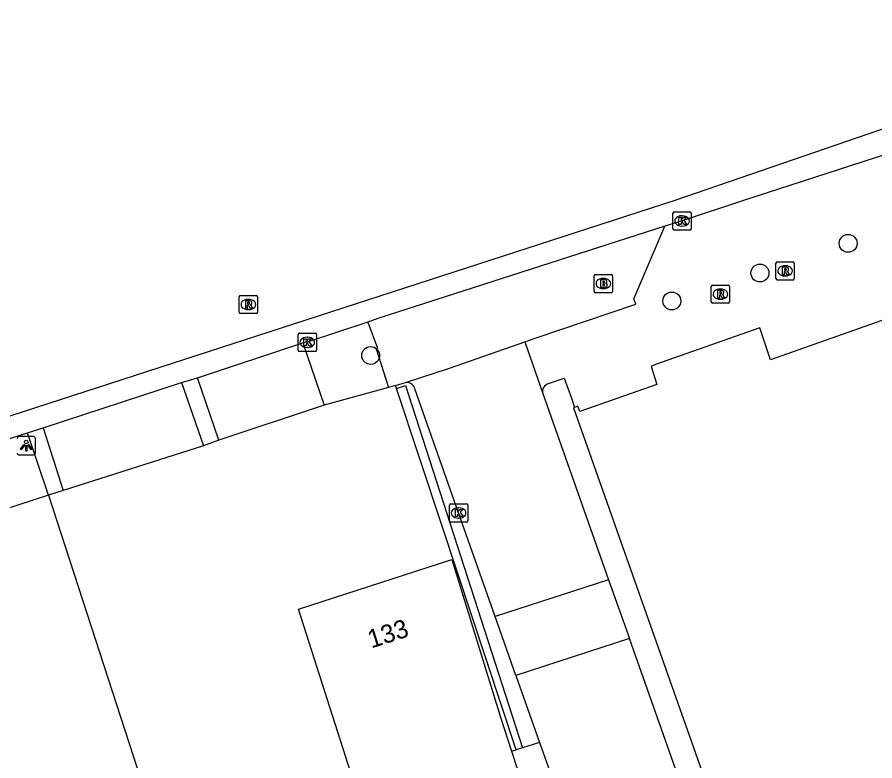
# Model space of a CAD drawing. Extents: x 157692 to 159670, y 381454 to 383289.
# Drawn here: x 159357.28 to 159404.2, y 382913.91 to 382954.59 of the extents above; entities that cross this region are included whole.
import ezdxf

# ---------------------------------------------------------------- set-up
doc = ezdxf.new("R2010")
doc.units = 0
for name, color, linetype in [('IMGEO_Boom', 7, 'Continuous'), ('IMGEO_Brandkraan', 7, 'Continuous'), ('IMGEO_Groenvoorziening', 7, 'Continuous'), ('IMGEO_Kolk', 7, 'Continuous'), ('IMGEO_Lichtpunt', 7, 'Continuous'), ('IMGEO_Muur', 7, 'Continuous'), ('IMGEO_Pand', 7, 'Continuous'), ('IMGEO_Pand_nummerreeks', 7, 'Continuous'), ('IMGEO_Rijbaan_lokaal_gesloten', 7, 'Continuous'), ('IMGEO_Rioolput', 7, 'Continuous'), ('IMGEO_Voetpad_open', 7, 'Continuous')]:
    doc.layers.add(name, color=color, linetype=linetype)

msp = doc.modelspace()

# ---------------------------------------------------------------- linework, layer by layer
at = {"layer": 'IMGEO_Boom'}
for centre in [(159402.736, 382942.212), (159397.911, 382940.589), (159393.089, 382939.061), (159376.615, 382936.079)]:
    msp.add_circle(centre, 0.489, dxfattribs=at)
at = {"layer": 'IMGEO_Brandkraan'}
for p, q in [((159388.92, 382940.514), (159389.772, 382940.514)), ((159388.845, 382939.588), (159388.845, 382940.44)), ((159389.333, 382940.294), (159389.358, 382940.294)), ((159389.846, 382940.44), (159389.846, 382939.588)), ((159389.356, 382939.734), (159389.331, 382939.734)), ((159389.772, 382939.514), (159388.92, 382939.514))]:
    msp.add_line(p, q, dxfattribs=at)
for points in [[(159388.92, 382940.514), (159389.772, 382940.514)], [(159388.845, 382939.588), (159388.845, 382940.44)], [(159389.193, 382940.214), (159389.193, 382939.814), (159389.406, 382939.814)], [(159389.424, 382940.214), (159389.193, 382940.214)], [(159389.372, 382940.133), (159389.318, 382940.133), (159389.318, 382940.057)], [(159389.318, 382940.057), (159389.371, 382940.057)], [(159389.846, 382940.44), (159389.846, 382939.588)], [(159389.38, 382939.981), (159389.318, 382939.981), (159389.318, 382939.9)], [(159389.318, 382939.9), (159389.38, 382939.9)], [(159389.772, 382939.514), (159388.92, 382939.514)]]:
    msp.add_lwpolyline(points, dxfattribs=at)
for centre, radius, start, end in [((159388.922, 382940.438), 0.0765, 91.552, 178.448), ((159388.922, 382940.438), 0.0765, 91.552, 178.448), ((159389.77, 382940.438), 0.0765, 1.552, 88.448), ((159389.77, 382940.438), 0.0765, 1.552, 88.448), ((159389.373, 382940.095), 0.0379, 267.8285, 90.9355), ((159389.428, 382940.069), 0.145, 59.4692, 91.5367), ((159389.453, 382940.116), 0.0922, 285.5137, 58.1501), ((159388.922, 382939.59), 0.0765, 181.552, 268.448), ((159388.922, 382939.59), 0.0765, 181.552, 268.448), ((159389.381, 382939.94), 0.0404, 269.8759, 90.5077), ((159389.412, 382940.065), 0.251, 268.6676, 293.5347), ((159389.458, 382939.924), 0.105, 301.3115, 78.989), ((159389.77, 382939.59), 0.0765, 271.552, 358.448), ((159389.77, 382939.59), 0.0765, 271.552, 358.448)]:
    msp.add_arc(centre, radius, start, end, dxfattribs=at)
for centre, major_axis, ratio, start_param, end_param in [((159389.332, 382940.014), (-0.387, 0.002), 0.722429, 4.712389, 7.853982), ((159389.357, 382940.014), (-0.39, 0.002), 0.717154, 1.570796, 4.712389)]:
    msp.add_ellipse(centre, major_axis=major_axis, ratio=ratio, start_param=start_param, end_param=end_param, dxfattribs=at)
at = {"layer": 'IMGEO_Groenvoorziening'}
msp.add_lwpolyline([(159384.328, 382914.436), (159384.578, 382914.514)], dxfattribs=at)
at = {"layer": 'IMGEO_Kolk'}
for p, q in [((159393.151, 382943.013), (159393.151, 382943.865)), ((159393.226, 382943.939), (159394.078, 382943.939)), ((159394.152, 382943.865), (159394.152, 382943.013)), ((159393.639, 382943.719), (159393.664, 382943.719)), ((159394.078, 382942.939), (159393.226, 382942.939)), ((159393.662, 382943.159), (159393.637, 382943.159)), ((159372.646, 382936.373), (159372.646, 382937.225)), ((159372.721, 382937.299), (159373.573, 382937.299)), ((159373.647, 382937.225), (159373.647, 382936.373)), ((159373.134, 382937.079), (159373.159, 382937.079)), ((159373.573, 382936.299), (159372.721, 382936.299)), ((159373.157, 382936.519), (159373.132, 382936.519)), ((159380.928, 382927.037), (159380.928, 382927.889)), ((159381.003, 382927.963), (159381.855, 382927.963)), ((159381.929, 382927.889), (159381.929, 382927.037)), ((159381.416, 382927.743), (159381.441, 382927.743)), ((159381.855, 382926.963), (159381.003, 382926.963)), ((159381.439, 382927.183), (159381.414, 382927.183))]:
    msp.add_line(p, q, dxfattribs=at)
for points in [[(159393.151, 382943.013), (159393.151, 382943.865)], [(159393.226, 382943.939), (159394.078, 382943.939)], [(159394.152, 382943.865), (159394.152, 382943.013)], [(159393.472, 382943.639), (159393.595, 382943.639), (159393.595, 382943.488), (159393.725, 382943.639), (159393.889, 382943.639), (159393.743, 382943.488), (159393.896, 382943.239), (159393.744, 382943.239), (159393.659, 382943.403), (159393.595, 382943.336), (159393.595, 382943.239), (159393.472, 382943.239), (159393.472, 382943.639)], [(159394.078, 382942.939), (159393.226, 382942.939)], [(159372.646, 382936.373), (159372.646, 382937.225)], [(159372.721, 382937.299), (159373.573, 382937.299)], [(159373.647, 382937.225), (159373.647, 382936.373)], [(159372.967, 382936.999), (159373.09, 382936.999), (159373.09, 382936.848), (159373.22, 382936.999), (159373.384, 382936.999), (159373.238, 382936.848), (159373.391, 382936.599), (159373.239, 382936.599), (159373.154, 382936.763), (159373.09, 382936.696), (159373.09, 382936.599), (159372.967, 382936.599), (159372.967, 382936.999)], [(159373.573, 382936.299), (159372.721, 382936.299)], [(159380.928, 382927.037), (159380.928, 382927.889)], [(159381.003, 382927.963), (159381.855, 382927.963)], [(159381.929, 382927.889), (159381.929, 382927.037)], [(159381.249, 382927.663), (159381.372, 382927.663), (159381.372, 382927.512), (159381.502, 382927.663), (159381.666, 382927.663), (159381.52, 382927.512), (159381.673, 382927.263), (159381.521, 382927.263), (159381.436, 382927.427), (159381.372, 382927.36), (159381.372, 382927.263), (159381.249, 382927.263), (159381.249, 382927.663)], [(159381.855, 382926.963), (159381.003, 382926.963)]]:
    msp.add_lwpolyline(points, dxfattribs=at)
for centre, start, end in [((159393.228, 382943.863), 91.552, 178.448), ((159393.228, 382943.863), 91.552, 178.448), ((159394.076, 382943.863), 1.552, 88.448), ((159394.076, 382943.863), 1.552, 88.448), ((159393.228, 382943.015), 181.552, 268.448), ((159393.228, 382943.015), 181.552, 268.448), ((159394.076, 382943.015), 271.552, 358.448), ((159394.076, 382943.015), 271.552, 358.448), ((159372.723, 382937.223), 91.552, 178.448), ((159372.723, 382937.223), 91.552, 178.448), ((159373.571, 382937.223), 1.552, 88.448), ((159373.571, 382937.223), 1.552, 88.448), ((159372.723, 382936.375), 181.552, 268.448), ((159372.723, 382936.375), 181.552, 268.448), ((159373.571, 382936.375), 271.552, 358.448), ((159373.571, 382936.375), 271.552, 358.448), ((159381.005, 382927.887), 91.552, 178.448), ((159381.005, 382927.887), 91.552, 178.448), ((159381.853, 382927.887), 1.552, 88.448), ((159381.853, 382927.887), 1.552, 88.448), ((159381.005, 382927.039), 181.552, 268.448), ((159381.005, 382927.039), 181.552, 268.448), ((159381.853, 382927.039), 271.552, 358.448), ((159381.853, 382927.039), 271.552, 358.448)]:
    msp.add_arc(centre, 0.0765, start, end, dxfattribs=at)
for centre, major_axis, ratio, start_param, end_param in [((159393.638, 382943.439), (-0.387, 0.002), 0.722429, 4.712389, 7.853982), ((159393.663, 382943.439), (-0.39, 0.002), 0.717154, 1.570796, 4.712389), ((159373.133, 382936.799), (-0.387, 0.002), 0.722429, 4.712389, 7.853982), ((159373.158, 382936.799), (-0.39, 0.002), 0.717154, 1.570796, 4.712389), ((159381.415, 382927.463), (-0.387, 0.002), 0.722429, 4.712389, 7.853982), ((159381.44, 382927.463), (-0.39, 0.002), 0.717154, 1.570796, 4.712389)]:
    msp.add_ellipse(centre, major_axis=major_axis, ratio=ratio, start_param=start_param, end_param=end_param, dxfattribs=at)
at = {"layer": 'IMGEO_Lichtpunt'}
for p, q in [((159358.178, 382931.642), (159357.37, 382931.642)), ((159358.178, 382931.642), (159357.37, 382931.642)), ((159358.272, 382930.74), (159358.272, 382931.547)), ((159358.272, 382930.74), (159358.272, 382931.547)), ((159357.37, 382930.646), (159358.178, 382930.646)), ((159357.37, 382930.646), (159358.178, 382930.646))]:
    msp.add_line(p, q, dxfattribs=at)
for points in [[(159357.65, 382931.211), (159357.689, 382931.183), (159357.501, 382930.921), (159357.463, 382930.948), (159357.65, 382931.211)], [(159357.752, 382931.163), (159357.799, 382931.163), (159357.799, 382930.841), (159357.752, 382930.841), (159357.752, 382931.163)], [(159357.862, 382931.183), (159357.9, 382931.21), (159358.087, 382930.948), (159358.048, 382930.92), (159357.862, 382931.183)]]:
    msp.add_lwpolyline(points, dxfattribs=at)
msp.add_circle((159357.775, 382931.345), 0.0994, dxfattribs=at)
for centre, start, end in [((159357.37, 382931.547), 90, 180), ((159357.37, 382931.547), 90, 180), ((159358.178, 382931.547), 0, 90), ((159358.178, 382931.547), 0, 90), ((159357.37, 382930.74), 180, 270), ((159357.37, 382930.74), 180, 270), ((159358.178, 382930.74), 270, 0), ((159358.178, 382930.74), 270, 360)]:
    msp.add_arc(centre, 0.0946, start, end, dxfattribs=at)
at = {"layer": 'IMGEO_Muur'}
for points in [[(159378.027, 382934.276), (159378.516, 382934.445), (159384.918, 382914.62)], [(159384.578, 382914.514), (159380.545, 382926.68), (159378.027, 382934.276)], [(159384.918, 382914.62), (159384.578, 382914.514)]]:
    msp.add_lwpolyline(points, dxfattribs=at)
at = {"layer": 'IMGEO_Pand'}
for points in [[(159405.766, 382938.406), (159398.496, 382935.846), (159397.905, 382937.586), (159392.206, 382935.577), (159391.953, 382935.48), (159392.279, 382934.494), (159388.05, 382933.015), (159387.952, 382933.299), (159387.771, 382933.239)], [(159387.771, 382933.239), (159387.715, 382933.22), (159401.804, 382893.315), (159402.096, 382892.487)], [(159358.994, 382928.433), (159348.177, 382924.919), (159346.276, 382924.301)], [(159358.994, 382928.433), (159376.424, 382874.784), (159389.026, 382878.863), (159394.783, 382880.726), (159395.297, 382880.892)], [(159389.052, 382899.989), (159388.752, 382899.891), (159382.809, 382897.956), (159377.246, 382896.145), (159373.894, 382906.463), (159372.349, 382911.218), (159375.822, 382912.332), (159372.673, 382922.21), (159381.059, 382924.922), (159383.72, 382916.297), (159384.328, 382914.436)], [(159384.328, 382914.436), (159389.052, 382899.989)]]:
    msp.add_lwpolyline(points, dxfattribs=at)
at = {"layer": 'IMGEO_Rijbaan_lokaal_gesloten'}
for points in [[(159181.882, 382901.605), (159187.215, 382901.109), (159192.99, 382900.695), (159199.519, 382900.374), (159202.896, 382900.358), (159207.891, 382900.486), (159213.944, 382900.757), (159228.238, 382901.592), (159238.876, 382902.432), (159249.93, 382903.657), (159264.009, 382905.712), (159267.856, 382906.411), (159281.746, 382909.36), (159284.996, 382910.149), (159291.943, 382912.032), (159300.113, 382914.423), (159304.58, 382915.812), (159393.282, 382944.582), (159407.967, 382949.622), (159419.048, 382954.586)], [(159419.625, 382951.616), (159418.663, 382951.345), (159406.176, 382947.528), (159396.96, 382944.538), (159393.652, 382943.44), (159392.716, 382943.156)], [(159392.716, 382943.156), (159377.007, 382938.096), (159376.457, 382937.901)], [(159376.457, 382937.901), (159373.147, 382936.8), (159372.912, 382936.778)], [(159367.135, 382934.865), (159372.912, 382936.778)], [(159378.516, 382934.605), (159380.934, 382935.39), (159385.041, 382936.832)], [(159385.041, 382936.832), (159386.04, 382934)], [(159358.706, 382932.129), (159366.267, 382934.604)], [(159366.267, 382934.604), (159367.135, 382934.865)], [(159383.427, 382921.804), (159381.429, 382927.463), (159379.037, 382934.261)], [(159386.04, 382934), (159389.636, 382923.812)], [(159357.842, 382931.852), (159358.706, 382932.129)], [(159320.122, 382919.598), (159335.074, 382924.454), (159347.067, 382928.362), (159353.547, 382930.474), (159357.842, 382931.852)], [(159389.636, 382923.812), (159383.427, 382921.804)], [(159389.636, 382923.812), (159390.772, 382920.592)], [(159384.566, 382918.578), (159383.427, 382921.804)], [(159390.772, 382920.592), (159384.566, 382918.578)], [(159401.582, 382889.958), (159390.772, 382920.592)], [(159384.566, 382918.578), (159385.86, 382914.914)], [(159385.86, 382914.914), (159386.58, 382912.875), (159392.387, 382896.392), (159397.866, 382880.867), (159398.266, 382879.698)]]:
    msp.add_lwpolyline(points, dxfattribs=at)
msp.add_arc((159378.572, 382934.123), 0.485, 16.5308, 96.5982, dxfattribs=at)
at = {"layer": 'IMGEO_Rioolput'}
for p, q in [((159398.787, 382940.282), (159398.787, 382941.134)), ((159398.862, 382941.208), (159399.714, 382941.208)), ((159399.275, 382940.988), (159399.3, 382940.988)), ((159399.788, 382941.134), (159399.788, 382940.282)), ((159399.714, 382940.208), (159398.862, 382940.208)), ((159399.298, 382940.428), (159399.273, 382940.428)), ((159395.249, 382939.008), (159395.249, 382939.86)), ((159395.324, 382939.934), (159396.176, 382939.934)), ((159395.737, 382939.714), (159395.762, 382939.714)), ((159396.25, 382939.86), (159396.25, 382939.008)), ((159369.424, 382938.443), (159369.424, 382939.295)), ((159369.499, 382939.369), (159370.351, 382939.369)), ((159369.912, 382939.149), (159369.937, 382939.149)), ((159370.425, 382939.295), (159370.425, 382938.443)), ((159395.76, 382939.154), (159395.735, 382939.154)), ((159396.176, 382938.934), (159395.324, 382938.934)), ((159370.351, 382938.369), (159369.499, 382938.369)), ((159369.935, 382938.589), (159369.91, 382938.589))]:
    msp.add_line(p, q, dxfattribs=at)
for points in [[(159398.787, 382940.282), (159398.787, 382941.134)], [(159398.862, 382941.208), (159399.714, 382941.208)], [(159399.788, 382941.134), (159399.788, 382940.282)], [(159399.376, 382940.906), (159399.124, 382940.908), (159399.124, 382940.508)], [(159399.124, 382940.508), (159399.248, 382940.508), (159399.248, 382940.67), (159399.259, 382940.67)], [(159399.302, 382940.827), (159399.248, 382940.827), (159399.248, 382940.746)], [(159399.248, 382940.746), (159399.3, 382940.746)], [(159399.306, 382940.641), (159399.377, 382940.508), (159399.517, 382940.508), (159399.452, 382940.634)], [(159399.714, 382940.208), (159398.862, 382940.208)], [(159395.249, 382939.008), (159395.249, 382939.86)], [(159395.324, 382939.934), (159396.176, 382939.934)], [(159395.838, 382939.632), (159395.586, 382939.634), (159395.586, 382939.234)], [(159396.25, 382939.86), (159396.25, 382939.008)], [(159369.424, 382938.443), (159369.424, 382939.295)], [(159369.499, 382939.369), (159370.351, 382939.369)], [(159370.425, 382939.295), (159370.425, 382938.443)], [(159395.586, 382939.234), (159395.71, 382939.234), (159395.71, 382939.396), (159395.721, 382939.396)], [(159395.764, 382939.553), (159395.71, 382939.553), (159395.71, 382939.472)], [(159395.71, 382939.472), (159395.762, 382939.472)], [(159395.768, 382939.367), (159395.839, 382939.234), (159395.979, 382939.234), (159395.914, 382939.36)], [(159370.013, 382939.067), (159369.761, 382939.069), (159369.761, 382938.669)], [(159369.761, 382938.669), (159369.885, 382938.669), (159369.885, 382938.831), (159369.896, 382938.831)], [(159369.939, 382938.988), (159369.885, 382938.988), (159369.885, 382938.907)], [(159369.885, 382938.907), (159369.937, 382938.907)], [(159369.943, 382938.802), (159370.014, 382938.669), (159370.154, 382938.669), (159370.089, 382938.795)], [(159396.176, 382938.934), (159395.324, 382938.934)], [(159370.351, 382938.369), (159369.499, 382938.369)]]:
    msp.add_lwpolyline(points, dxfattribs=at)
for centre, radius, start, end in [((159398.864, 382941.132), 0.0765, 91.552, 178.448), ((159398.864, 382941.132), 0.0765, 91.552, 178.448), ((159399.712, 382941.132), 0.0765, 1.552, 88.448), ((159399.712, 382941.132), 0.0765, 1.552, 88.448), ((159399.258, 382940.617), 0.0533, 26.0293, 88.6989), ((159399.284, 382940.935), 0.19, 274.7715, 282.9687), ((159399.308, 382940.731), 0.0964, 77.0061, 93.1865), ((159399.322, 382940.788), 0.0378, 276.6634, 79.6772), ((159399.375, 382940.796), 0.109, 350.3612, 89.416), ((159399.373, 382940.796), 0.112, 277.5842, 350.9817), ((159399.357, 382940.581), 0.108, 29.5134, 73.7905), ((159398.864, 382940.284), 0.0765, 181.552, 268.448), ((159398.864, 382940.284), 0.0765, 181.552, 268.448), ((159399.712, 382940.284), 0.0765, 271.552, 358.448), ((159399.712, 382940.284), 0.0765, 271.552, 358.448), ((159395.326, 382939.858), 0.0765, 91.552, 178.448), ((159395.326, 382939.858), 0.0765, 91.552, 178.448), ((159395.837, 382939.522), 0.109, 350.3612, 89.416), ((159396.174, 382939.858), 0.0765, 1.552, 88.448), ((159396.174, 382939.858), 0.0765, 1.552, 88.448), ((159369.501, 382939.293), 0.0765, 91.552, 178.448), ((159369.501, 382939.293), 0.0765, 91.552, 178.448), ((159370.349, 382939.293), 0.0765, 1.552, 88.448), ((159370.349, 382939.293), 0.0765, 1.552, 88.448), ((159395.72, 382939.343), 0.0533, 26.0293, 88.6989), ((159395.746, 382939.661), 0.19, 274.7715, 282.9687), ((159395.77, 382939.457), 0.0964, 77.0061, 93.1865), ((159395.784, 382939.514), 0.0378, 276.6634, 79.6772), ((159395.835, 382939.522), 0.112, 277.5842, 350.9817), ((159395.819, 382939.307), 0.108, 29.5134, 73.7905), ((159369.895, 382938.778), 0.0533, 26.0293, 88.6989), ((159369.921, 382939.096), 0.19, 274.7715, 282.9687), ((159369.945, 382938.892), 0.0964, 77.0061, 93.1865), ((159369.959, 382938.949), 0.0378, 276.6634, 79.6772), ((159370.012, 382938.957), 0.109, 350.3612, 89.416), ((159370.01, 382938.957), 0.112, 277.5842, 350.9817), ((159369.994, 382938.742), 0.108, 29.5134, 73.7905), ((159395.326, 382939.01), 0.0765, 181.552, 268.448), ((159395.326, 382939.01), 0.0765, 181.552, 268.448), ((159396.174, 382939.01), 0.0765, 271.552, 358.448), ((159396.174, 382939.01), 0.0765, 271.552, 358.448), ((159369.501, 382938.445), 0.0765, 181.552, 268.448), ((159369.501, 382938.445), 0.0765, 181.552, 268.448), ((159370.349, 382938.445), 0.0765, 271.552, 358.448), ((159370.349, 382938.445), 0.0765, 271.552, 358.448)]:
    msp.add_arc(centre, radius, start, end, dxfattribs=at)
for centre, major_axis, ratio, start_param, end_param in [((159399.274, 382940.708), (-0.387, 0.002), 0.722429, 4.712389, 7.853982), ((159399.299, 382940.708), (-0.39, 0.002), 0.717154, 1.570796, 4.712389), ((159395.736, 382939.434), (-0.387, 0.002), 0.722429, 4.712389, 7.853982), ((159395.761, 382939.434), (-0.39, 0.002), 0.717154, 1.570796, 4.712389), ((159369.911, 382938.869), (-0.387, 0.002), 0.722429, 4.712389, 7.853982), ((159369.936, 382938.869), (-0.39, 0.002), 0.717154, 1.570796, 4.712389)]:
    msp.add_ellipse(centre, major_axis=major_axis, ratio=ratio, start_param=start_param, end_param=end_param, dxfattribs=at)
at = {"layer": 'IMGEO_Voetpad_open'}
for points in [[(159385.041, 382936.832), (159385.67, 382937.053), (159391.119, 382938.878), (159391.014, 382939.187), (159392.716, 382943.156)], [(159376.457, 382937.901), (159376.986, 382936.471), (159376.911, 382936.451), (159377.584, 382934.337)], [(159372.912, 382936.778), (159374.072, 382933.358)], [(159366.267, 382934.604), (159367.477, 382931.142)], [(159368.315, 382931.456), (159367.135, 382934.865)], [(159377.971, 382934.445), (159377.584, 382934.337)], [(159377.971, 382934.445), (159378.335, 382934.546), (159378.516, 382934.605)], [(159378.027, 382934.276), (159377.971, 382934.445)], [(159386.345, 382934.539), (159387.195, 382934.845), (159387.594, 382933.738), (159387.771, 382933.239)], [(159377.584, 382934.337), (159374.072, 382933.358)], [(159374.072, 382933.358), (159368.315, 382931.456)], [(159358.706, 382932.129), (159359.795, 382928.696)], [(159358.994, 382928.433), (159357.842, 382931.852)], [(159367.477, 382931.142), (159359.795, 382928.696)], [(159368.315, 382931.456), (159367.477, 382931.142)], [(159359.795, 382928.696), (159358.994, 382928.433)], [(159385.86, 382914.914), (159384.918, 382914.62)]]:
    msp.add_lwpolyline(points, dxfattribs=at)
msp.add_arc((159386.451, 382934.123), 0.429, 104.3404, 196.6518, dxfattribs=at)

# ---------------------------------------------------------------- texts
at = {"layer": 'IMGEO_Pand_nummerreeks'}
msp.add_text('133', height=1, rotation=17.9221, dxfattribs=at).set_placement((159376.65, 382920.05))

doc.saveas('drawing.dxf')
